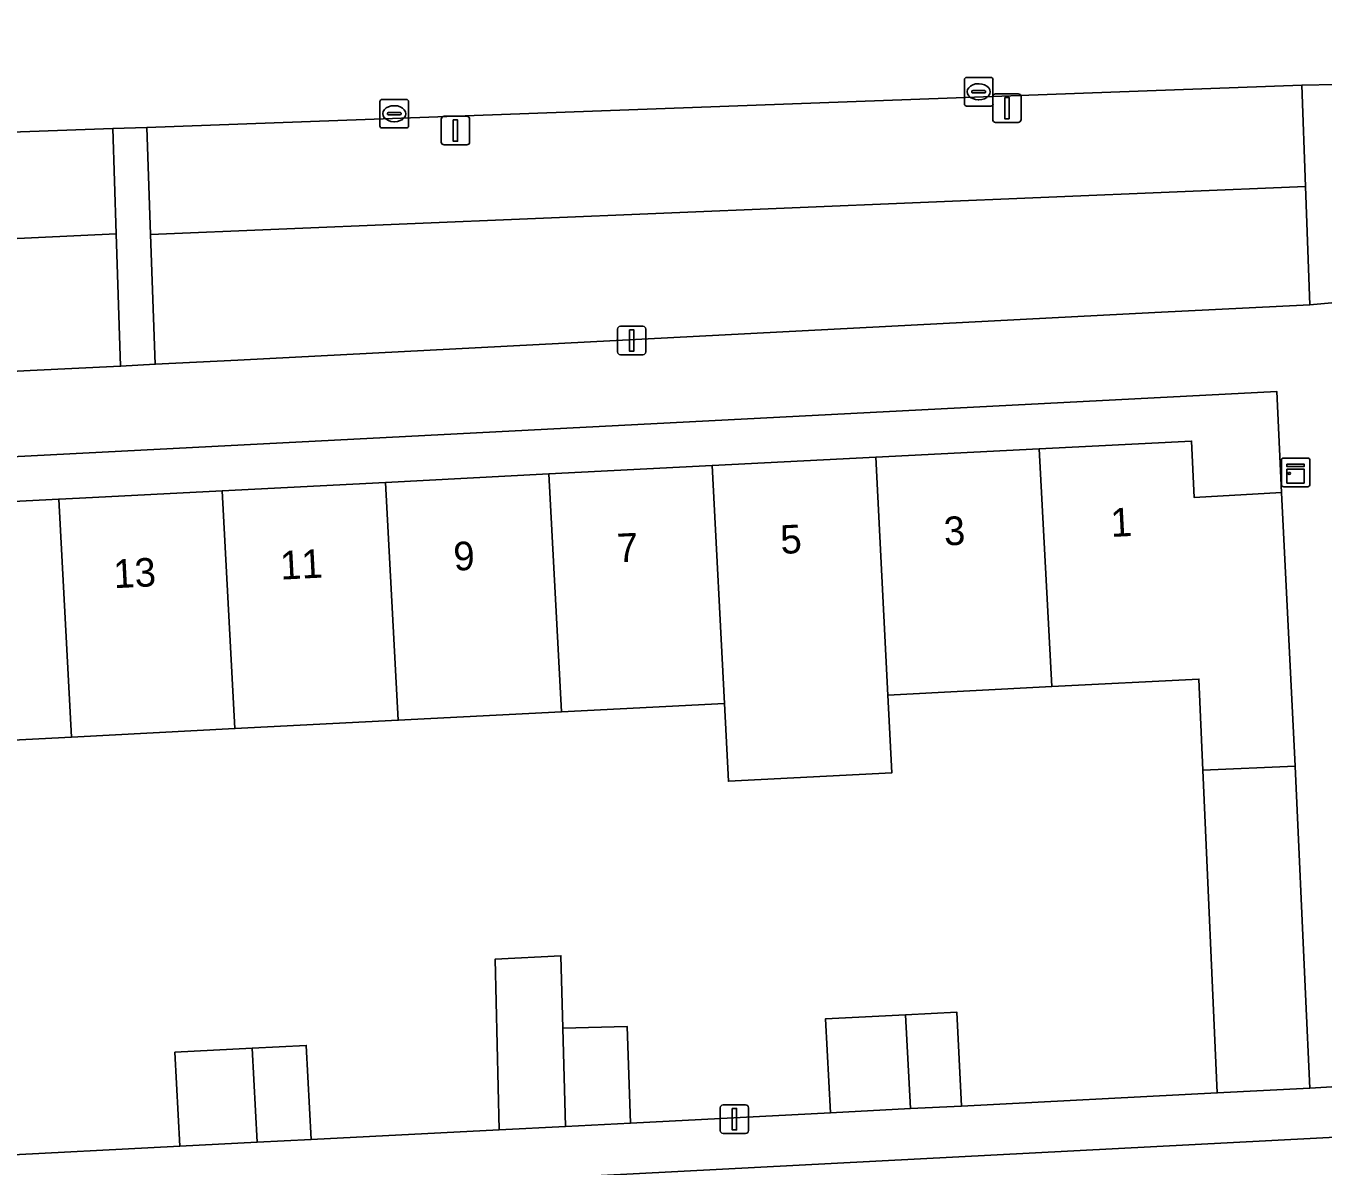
# Model space of a CAD drawing. Extents: x 161084 to 161928, y 385354 to 386522.
# Drawn here: x 161253.88 to 161299.28, y 386339.51 to 386379.39 of the extents above; entities that cross this region are included whole.
import ezdxf

# ---------------------------------------------------------------- set-up
doc = ezdxf.new("R2010")
doc.units = 0
for name, color, linetype in [('IMGEO_Erf', 7, 'Continuous'), ('IMGEO_Groenvoorziening', 7, 'Continuous'), ('IMGEO_Kast', 7, 'Continuous'), ('IMGEO_Kolk', 7, 'Continuous'), ('IMGEO_Lichtmast', 7, 'Continuous'), ('IMGEO_Pand', 7, 'Continuous'), ('IMGEO_Pand_nummerreeks', 7, 'Continuous'), ('IMGEO_Rijbaan_lokaal_open', 7, 'Continuous'), ('IMGEO_Voetpad_open', 7, 'Continuous')]:
    doc.layers.add(name, color=color, linetype=linetype)

msp = doc.modelspace()

# ---------------------------------------------------------------- linework, layer by layer
at = {"layer": 'IMGEO_Erf'}
for points in [[(161249.316, 386362.548), (161255.034, 386362.841), (161255.762, 386362.878), (161260.752, 386363.133), (161266.47, 386363.426), (161272.187, 386363.719), (161277.905, 386364.011), (161283.623, 386364.304), (161289.34, 386364.597), (161294.678, 386364.87), (161294.774, 386362.895), (161297.831, 386363.074), (161297.66, 386366.605), (161219.272, 386362.552)], [(161252.525, 386339.862), (161259.267, 386340.208), (161259.099, 386343.494), (161261.798, 386343.633), (161263.693, 386343.73), (161263.861, 386340.444), (161270.446, 386340.781), (161270.302, 386346.747), (161272.605, 386346.865), (161272.673, 386344.334), (161274.923, 386344.397), (161275.039, 386341.016), (161282.037, 386341.376), (161281.869, 386344.662), (161284.667, 386344.805), (161286.463, 386344.897), (161286.631, 386341.611), (161295.577, 386342.07), (161295.077, 386353.356), (161294.936, 386356.546), (161289.786, 386356.281), (161284.05, 386355.986), (161284.19, 386353.267), (161278.472, 386352.973), (161278.332, 386355.692), (161272.633, 386355.399), (161266.915, 386355.106), (161261.198, 386354.812), (161255.48, 386354.518), (161249.762, 386354.224)]]:
    msp.add_lwpolyline(points, dxfattribs=at)
at = {"layer": 'IMGEO_Groenvoorziening'}
for points in [[(161298.54, 386377.316), (161258.117, 386375.838), (161258.248, 386372.092), (161298.668, 386373.771)], [(161258.407, 386367.555), (161261.304, 386367.704), (161293.395, 386369.369), (161298.817, 386369.638), (161298.668, 386373.771), (161258.248, 386372.092)]]:
    msp.add_lwpolyline(points, close=True, dxfattribs=at)
for points in [[(161218.976, 386370.317), (161257.043, 386372.116), (161256.92, 386375.802), (161224.335, 386374.627)], [(161218.886, 386369.064), (161219.084, 386365.58), (161222.827, 386365.711), (161254.036, 386367.337), (161257.198, 386367.486), (161257.043, 386372.116)], [(161257.043, 386372.116), (161218.976, 386370.317)]]:
    msp.add_lwpolyline(points, dxfattribs=at)
at = {"layer": 'IMGEO_Kast'}
for p, q in [((161297.821, 386363.349), (161297.821, 386364.19)), ((161297.821, 386364.19), (161297.821, 386363.349)), ((161297.896, 386364.274), (161298.737, 386364.274)), ((161298.737, 386364.274), (161297.896, 386364.274)), ((161298.821, 386364.199), (161298.821, 386363.358)), ((161298.821, 386363.358), (161298.821, 386364.199)), ((161298.746, 386363.274), (161297.905, 386363.274)), ((161297.905, 386363.274), (161298.746, 386363.274))]:
    msp.add_line(p, q, dxfattribs=at)
for points in [[(161298.016, 386364.064), (161298.616, 386364.064), (161298.616, 386363.979), (161298.016, 386363.979), (161298.016, 386364.064)], [(161298.016, 386363.889), (161298.616, 386363.889), (161298.616, 386363.4), (161298.016, 386363.4), (161298.016, 386363.889)]]:
    msp.add_lwpolyline(points, dxfattribs=at)
msp.add_circle((161298.1, 386363.738), 0.0377, dxfattribs=at)
for centre, start, end in [((161297.899, 386364.196), 92.4484, 184.2845), ((161297.899, 386364.196), 92.4484, 184.2845), ((161298.743, 386364.196), 2.4484, 94.2845), ((161298.743, 386364.196), 2.4484, 94.2845), ((161297.899, 386363.352), 182.4484, 274.2845), ((161297.899, 386363.352), 182.4484, 274.2845), ((161298.743, 386363.352), 272.4484, 4.2845), ((161298.743, 386363.352), 272.4484, 4.2845)]:
    msp.add_arc(centre, 0.0779, start, end, dxfattribs=at)
at = {"layer": 'IMGEO_Kolk'}
for p, q in [((161286.803, 386377.589), (161287.655, 386377.589)), ((161286.728, 386376.663), (161286.728, 386377.515)), ((161286.987, 386377.083), (161286.987, 386377.095)), ((161287.03, 386377.132), (161287.428, 386377.132)), ((161287.216, 386377.369), (161287.241, 386377.369)), ((161287.471, 386377.095), (161287.471, 386377.083)), ((161287.729, 386377.515), (161287.729, 386376.663)), ((161266.275, 386375.895), (161266.275, 386376.747)), ((161266.35, 386376.821), (161267.202, 386376.821)), ((161267.276, 386376.747), (161267.276, 386375.895)), ((161287.425, 386377.046), (161287.027, 386377.046)), ((161287.239, 386376.809), (161287.214, 386376.809)), ((161266.534, 386376.315), (161266.534, 386376.327)), ((161266.972, 386376.278), (161266.574, 386376.278)), ((161266.577, 386376.364), (161266.975, 386376.364)), ((161266.763, 386376.601), (161266.788, 386376.601)), ((161267.018, 386376.327), (161267.018, 386376.315)), ((161287.655, 386376.589), (161286.803, 386376.589)), ((161267.202, 386375.821), (161266.35, 386375.821)), ((161266.786, 386376.041), (161266.761, 386376.041))]:
    msp.add_line(p, q, dxfattribs=at)
for points in [[(161286.803, 386377.589), (161287.655, 386377.589)], [(161286.728, 386376.663), (161286.728, 386377.515)], [(161287.729, 386377.515), (161287.729, 386376.663)], [(161266.275, 386375.895), (161266.275, 386376.747)], [(161266.35, 386376.821), (161267.202, 386376.821)], [(161267.276, 386376.747), (161267.276, 386375.895)], [(161287.655, 386376.589), (161286.803, 386376.589)], [(161267.202, 386375.821), (161266.35, 386375.821)]]:
    msp.add_lwpolyline(points, dxfattribs=at)
for centre, radius, start, end in [((161286.805, 386377.513), 0.0765, 91.552, 178.448), ((161286.805, 386377.513), 0.0765, 91.552, 178.448), ((161287.653, 386377.513), 0.0765, 1.552, 88.448), ((161287.653, 386377.513), 0.0765, 1.552, 88.448), ((161287.027, 386377.092), 0.0403, 85.8775, 175.7526), ((161287.432, 386377.094), 0.0386, 1.7309, 96.639), ((161266.352, 386376.745), 0.0765, 91.552, 178.448), ((161266.352, 386376.745), 0.0765, 91.552, 178.448), ((161267.2, 386376.745), 0.0765, 1.552, 88.448), ((161267.2, 386376.745), 0.0765, 1.552, 88.448), ((161286.805, 386376.665), 0.0765, 181.552, 268.448), ((161286.805, 386376.665), 0.0765, 181.552, 268.448), ((161287.024, 386377.082), 0.0366, 178.938, 274.7102), ((161287.428, 386377.089), 0.043, 264.8664, 352.4533), ((161287.653, 386376.665), 0.0765, 271.552, 358.448), ((161287.653, 386376.665), 0.0765, 271.552, 358.448), ((161266.574, 386376.324), 0.0403, 85.8775, 175.7526), ((161266.571, 386376.314), 0.0366, 178.938, 274.7102), ((161266.975, 386376.321), 0.043, 264.8664, 352.4533), ((161266.979, 386376.326), 0.0386, 1.7309, 96.639), ((161266.352, 386375.897), 0.0765, 181.552, 268.448), ((161266.352, 386375.897), 0.0765, 181.552, 268.448), ((161267.2, 386375.897), 0.0765, 271.552, 358.448), ((161267.2, 386375.897), 0.0765, 271.552, 358.448)]:
    msp.add_arc(centre, radius, start, end, dxfattribs=at)
for centre, major_axis, ratio, start_param, end_param in [((161287.215, 386377.089), (-0.387, 0.002), 0.722429, 4.712389, 7.853982), ((161287.24, 386377.089), (-0.39, 0.002), 0.717154, 1.570796, 4.712389), ((161266.762, 386376.321), (-0.387, 0.002), 0.722429, 4.712389, 7.853982), ((161266.787, 386376.321), (-0.39, 0.002), 0.717154, 1.570796, 4.712389)]:
    msp.add_ellipse(centre, major_axis=major_axis, ratio=ratio, start_param=start_param, end_param=end_param, dxfattribs=at)
at = {"layer": 'IMGEO_Lichtmast'}
for p, q in [((161287.72, 386376.117), (161287.72, 386376.917)), ((161287.72, 386376.917), (161287.72, 386376.117)), ((161287.82, 386377.017), (161288.61, 386377.017)), ((161288.61, 386377.017), (161287.82, 386377.017)), ((161288.71, 386376.917), (161288.71, 386376.117)), ((161288.71, 386376.117), (161288.71, 386376.917)), ((161268.521, 386376.23), (161269.311, 386376.23)), ((161269.311, 386376.23), (161268.521, 386376.23)), ((161268.421, 386375.33), (161268.421, 386376.13)), ((161268.421, 386376.13), (161268.421, 386375.33)), ((161269.411, 386376.13), (161269.411, 386375.33)), ((161269.411, 386375.33), (161269.411, 386376.13)), ((161288.61, 386376.017), (161287.82, 386376.017)), ((161287.82, 386376.017), (161288.61, 386376.017)), ((161269.311, 386375.23), (161268.521, 386375.23)), ((161268.521, 386375.23), (161269.311, 386375.23)), ((161274.588, 386367.986), (161274.588, 386368.786)), ((161274.588, 386368.786), (161274.588, 386367.986)), ((161274.688, 386368.886), (161275.478, 386368.886)), ((161275.478, 386368.886), (161274.688, 386368.886)), ((161275.578, 386368.786), (161275.578, 386367.986)), ((161275.578, 386367.986), (161275.578, 386368.786)), ((161275.478, 386367.886), (161274.688, 386367.886)), ((161274.688, 386367.886), (161275.478, 386367.886)), ((161278.183, 386340.751), (161278.183, 386341.551)), ((161278.183, 386341.551), (161278.183, 386340.751)), ((161278.283, 386341.651), (161279.073, 386341.651)), ((161279.073, 386341.651), (161278.283, 386341.651)), ((161279.173, 386341.551), (161279.173, 386340.751)), ((161279.173, 386340.751), (161279.173, 386341.551)), ((161279.073, 386340.651), (161278.283, 386340.651)), ((161278.283, 386340.651), (161279.073, 386340.651))]:
    msp.add_line(p, q, dxfattribs=at)
for points in [[(161288.14, 386376.892), (161288.29, 386376.892), (161288.29, 386376.142), (161288.14, 386376.142), (161288.14, 386376.892)], [(161268.841, 386376.105), (161268.991, 386376.105), (161268.991, 386375.355), (161268.841, 386375.355), (161268.841, 386376.105)], [(161275.008, 386368.761), (161275.158, 386368.761), (161275.158, 386368.011), (161275.008, 386368.011), (161275.008, 386368.761)], [(161278.603, 386341.526), (161278.753, 386341.526), (161278.753, 386340.776), (161278.603, 386340.776), (161278.603, 386341.526)]]:
    msp.add_lwpolyline(points, dxfattribs=at)
for centre, start, end in [((161287.82, 386376.917), 90, 180), ((161287.82, 386376.917), 90, 180), ((161288.61, 386376.917), 0, 90), ((161288.61, 386376.917), 360, 90), ((161268.521, 386376.13), 90, 180), ((161268.521, 386376.13), 90, 180), ((161269.311, 386376.13), 0, 90), ((161269.311, 386376.13), 360, 90), ((161287.82, 386376.117), 180, 270), ((161287.82, 386376.117), 180, 270), ((161288.61, 386376.117), 270, 0), ((161288.61, 386376.117), 270, 0), ((161268.521, 386375.33), 180, 270), ((161268.521, 386375.33), 180, 270), ((161269.311, 386375.33), 270, 0), ((161269.311, 386375.33), 270, 0), ((161274.688, 386368.786), 90, 180), ((161274.688, 386368.786), 90, 180), ((161275.478, 386368.786), 0, 90), ((161275.478, 386368.786), 360, 90), ((161274.688, 386367.986), 180, 270), ((161274.688, 386367.986), 180, 270), ((161275.478, 386367.986), 270, 0), ((161275.478, 386367.986), 270, 0), ((161278.283, 386341.551), 90, 180), ((161278.283, 386341.551), 90, 180), ((161279.073, 386341.551), 0, 90), ((161279.073, 386341.551), 360, 90), ((161278.283, 386340.751), 180, 270), ((161278.283, 386340.751), 180, 270), ((161279.073, 386340.751), 270, 0), ((161279.073, 386340.751), 270, 0)]:
    msp.add_arc(centre, 0.1, start, end, dxfattribs=at)
at = {"layer": 'IMGEO_Pand'}
for points in [[(161297.831, 386363.074), (161294.774, 386362.895), (161294.678, 386364.87), (161289.34, 386364.597), (161289.786, 386356.281), (161294.936, 386356.546), (161295.077, 386353.356), (161298.31, 386353.499)], [(161289.34, 386364.597), (161283.623, 386364.304), (161284.05, 386355.986), (161289.786, 386356.281)], [(161277.905, 386364.011), (161272.187, 386363.719), (161272.633, 386355.399), (161278.332, 386355.692)], [(161283.623, 386364.304), (161277.905, 386364.011), (161278.332, 386355.692), (161278.472, 386352.973), (161284.19, 386353.267), (161284.05, 386355.986)], [(161272.187, 386363.719), (161266.47, 386363.426), (161266.915, 386355.106), (161272.633, 386355.399)], [(161260.752, 386363.133), (161255.762, 386362.878), (161255.034, 386362.841), (161255.48, 386354.518), (161261.198, 386354.812)], [(161266.47, 386363.426), (161260.752, 386363.133), (161261.198, 386354.812), (161266.915, 386355.106)], [(161255.034, 386362.841), (161249.316, 386362.548), (161249.762, 386354.224), (161255.48, 386354.518)], [(161298.663, 386345.523), (161298.31, 386353.499), (161295.077, 386353.356), (161295.577, 386342.07), (161298.819, 386342.236)], [(161272.673, 386344.334), (161272.605, 386346.865), (161270.302, 386346.747), (161270.446, 386340.781), (161272.767, 386340.9)], [(161286.631, 386341.611), (161286.463, 386344.897), (161284.667, 386344.805), (161284.843, 386341.52)], [(161284.843, 386341.52), (161284.667, 386344.805), (161281.869, 386344.662), (161282.037, 386341.376)], [(161274.923, 386344.397), (161272.673, 386344.334), (161272.767, 386340.9), (161275.039, 386341.016)], [(161261.974, 386340.347), (161261.798, 386343.633), (161259.099, 386343.494), (161259.267, 386340.208)], [(161263.861, 386340.444), (161263.693, 386343.73), (161261.798, 386343.633), (161261.974, 386340.347)]]:
    msp.add_lwpolyline(points, close=True, dxfattribs=at)
at = {"layer": 'IMGEO_Rijbaan_lokaal_open'}
for points in [[(161224.335, 386374.627), (161256.92, 386375.802), (161258.117, 386375.838), (161298.54, 386377.316), (161299.74, 386377.342), (161331.322, 386378.549), (161330.132, 386384.464)], [(161226.38, 386307.443), (161225.201, 386330.697), (161226.846, 386332.546), (161231.4, 386332.758), (161242.828, 386333.355), (161256.094, 386334.027), (161273.568, 386334.944), (161282.622, 386335.417), (161299.775, 386336.301), (161308.518, 386336.762), (161325.682, 386337.642), (161334.423, 386338.114), (161345.894, 386338.714), (161349.931, 386338.931), (161351.871, 386337.207), (161351.586, 386343.221), (161248.97, 386337.876), (161221.218, 386336.44), (161220.071, 386335.172), (161220.169, 386333.062), (161221.774, 386302.139)]]:
    msp.add_lwpolyline(points, dxfattribs=at)
at = {"layer": 'IMGEO_Voetpad_open'}
for points in [[(161298.54, 386377.316), (161298.668, 386373.771), (161298.817, 386369.638), (161300.102, 386369.749), (161299.928, 386373.404), (161299.74, 386377.342)], [(161258.248, 386372.092), (161258.117, 386375.838), (161256.92, 386375.802), (161257.043, 386372.116), (161257.198, 386367.486), (161258.407, 386367.555)]]:
    msp.add_lwpolyline(points, close=True, dxfattribs=at)
for points in [[(161300.102, 386369.749), (161298.817, 386369.638), (161293.395, 386369.369), (161261.304, 386367.704), (161258.407, 386367.555), (161257.198, 386367.486), (161254.036, 386367.337), (161222.827, 386365.711), (161219.084, 386365.58), (161218.924, 386365.56), (161219.072, 386362.551), (161219.272, 386362.552), (161297.66, 386366.605), (161297.831, 386363.074), (161298.31, 386353.499), (161298.663, 386345.523), (161298.819, 386342.236), (161304.817, 386342.596)], [(161248.97, 386337.876), (161351.586, 386343.221)], [(161304.817, 386342.596), (161298.819, 386342.236), (161295.577, 386342.07), (161286.631, 386341.611), (161284.843, 386341.52), (161282.037, 386341.376), (161275.039, 386341.016), (161272.767, 386340.9), (161270.446, 386340.781), (161263.861, 386340.444), (161261.974, 386340.347), (161259.267, 386340.208), (161252.525, 386339.862)]]:
    msp.add_lwpolyline(points, dxfattribs=at)

# ---------------------------------------------------------------- texts
at = {"layer": 'IMGEO_Pand_nummerreeks'}
for s, p in [('3', (161286.034, 386361.214)), ('1', (161291.869, 386361.514)), ('7', (161274.592, 386360.627)), ('5', (161280.313, 386360.92)), ('9', (161268.871, 386360.333)), ('13', (161256.969, 386359.721)), ('11', (161262.804, 386360.021))]:
    msp.add_text(s, height=1, rotation=2.9393, dxfattribs=at).set_placement(p)

doc.saveas('drawing.dxf')
